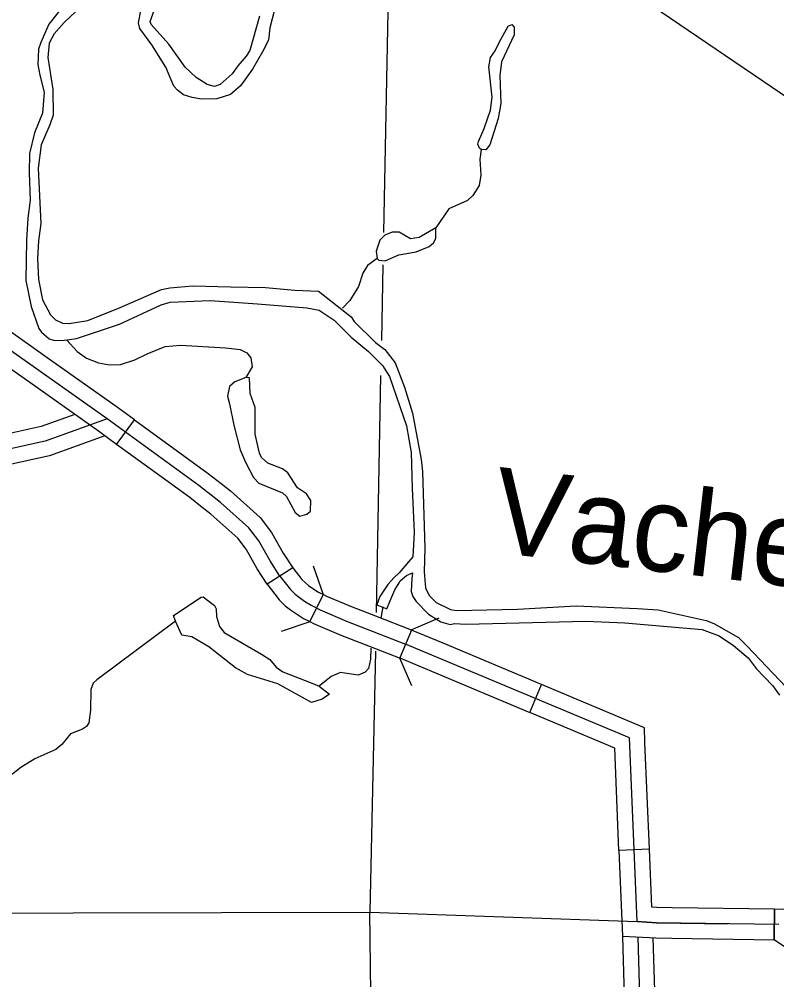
# Model space of a CAD drawing. Extents: x 1370567 to 1373900, y 377514 to 379648.
# Drawn here: x 1372718.7 to 1372825.7, y 378508 to 378643.6 of the extents above; entities that cross this region are included whole.
import ezdxf

# ---------------------------------------------------------------- set-up
doc = ezdxf.new("R2010")
doc.units = 0
doc.layers.add('Default', color=7, linetype='Continuous')

msp = doc.modelspace()

# ---------------------------------------------------------------- linework, layer by layer
at = {"layer": 'Default'}
for p, q in [((1372732.5, 378583.55), (1372735.02, 378587.02)), ((1372757.36, 378566.13), (1372753.75, 378563.82)), ((1372759.76, 378558.56), (1372761.71, 378562.38)), ((1372774.13, 378557.37), (1372772.47, 378553.42)), ((1372790.85, 378545.71), (1372792.51, 378549.66)), ((1372807.72, 378526.42), (1372803.43, 378526.25)), ((1372825.34, 378513.65), (1372825.4, 378517.94)), ((1372825.4, 378517.94), (1372825.34, 378513.65))]:
    msp.add_line(p, q, dxfattribs=at)
for points in [[(1372771.29, 378672.45), (1372771.24, 378668.71), (1372770.17, 378613.49)], [(1372672.19, 378670.81), (1372678.36, 378670.57), (1372771.24, 378668.71), (1372774.23, 378668.55), (1372884.82, 378593.46), (1372883.97, 378551.84), (1372920.73, 378552.22), (1372998.29, 378550.5), (1372998.35, 378531.89)], [(1372755.56, 378564.97), (1372754.18, 378567.13), (1372752.59, 378569.96), (1372751.17, 378571.8), (1372747.19, 378575.36), (1372744.11, 378577.77), (1372731.18, 378587.16), (1372715.23, 378598.45), (1372711.65, 378601.93), (1372708.95, 378605.71), (1372706.94, 378609.58), (1372690.82, 378635.48), (1372684.46, 378645.99), (1372683.05, 378649.48), (1372681.64, 378654.78), (1372678.36, 378670.57)], [(1372754.8, 378644.92), (1372754.11, 378642.4), (1372753.93, 378640.63), (1372753.12, 378638.98), (1372751.69, 378636.55), (1372749.99, 378634.21), (1372748.56, 378632.96), (1372746.64, 378632.34), (1372744.5, 378632.29), (1372743.19, 378632.52), (1372741.93, 378632.93), (1372741.08, 378633.56), (1372740.59, 378634.16), (1372739.46, 378636.82), (1372737.45, 378639.98), (1372735.77, 378642.27), (1372735.57, 378643.1), (1372735.92, 378644.78)], [(1372752.69, 378644.04), (1372751.3, 378639.18), (1372750.81, 378638.36), (1372749.63, 378637.02), (1372748.83, 378635.88), (1372747.11, 378634.37), (1372746.34, 378634.11), (1372745.28, 378634.37), (1372743.71, 378635.38), (1372742.18, 378636.81), (1372739.85, 378640.05), (1372737.4, 378642.86), (1372737.23, 378643.26), (1372737.81, 378644.81)], [(1372724.41, 378644.71), (1372722.95, 378642.91), (1372721.8, 378640.32), (1372721.48, 378639.37), (1372721.36, 378637.2), (1372721.66, 378635.71), (1372722.28, 378633.31), (1372722.04, 378630.34)], [(1372726.76, 378644.67), (1372725.09, 378643.11)], [(1372725.09, 378643.11), (1372723.66, 378641.54), (1372722.97, 378640.23), (1372722.79, 378638.2), (1372723.48, 378633.68), (1372723.56, 378630.07), (1372723.09, 378628.67), (1372721.85, 378625.85), (1372721.41, 378622.56), (1372721.81, 378614.76), (1372721.46, 378612.3), (1372721.33, 378609.81), (1372721.49, 378606.87), (1372722.05, 378604), (1372723.16, 378601.86), (1372723.87, 378601.17), (1372724.84, 378600.68), (1372725.81, 378600.65), (1372728.44, 378601.04), (1372732.99, 378602.88), (1372738.85, 378605.43), (1372740.03, 378605.69), (1372743.25, 378605.96), (1372748.59, 378605.83), (1372753.51, 378605.7), (1372757.68, 378605.34), (1372761.02, 378605.21), (1372765.6, 378601.59), (1372766.03, 378600.91), (1372769.04, 378597.95), (1372770.35, 378596.98), (1372771.83, 378595.11), (1372773.13, 378591.65)], [(1372783.97, 378625.2), (1372783.72, 378625.41), (1372783.5, 378625.97), (1372783.58, 378626.35), (1372784.41, 378628.15), (1372785.28, 378630.75), (1372785.52, 378632.6), (1372785.05, 378636.86), (1372785.28, 378638.18), (1372785.94, 378639.12), (1372786.58, 378640.4), (1372787.76, 378642.63), (1372788.3, 378642.83), (1372788.64, 378642.46), (1372788.61, 378641.37), (1372786.82, 378637.57), (1372786.61, 378635.63), (1372786.74, 378631.71), (1372786.39, 378629.57), (1372785.2, 378625.86), (1372784.63, 378625.17), (1372783.97, 378625.2)], [(1372722.04, 378630.34), (1372720.89, 378627.57), (1372720.19, 378624.65), (1372720.15, 378621.91), (1372720.28, 378618.05), (1372719.96, 378615.53), (1372719.77, 378612.42), (1372719.69, 378606.73), (1372720.42, 378603.04), (1372721.52, 378599.92), (1372721.89, 378599.4), (1372722.97, 378598.48), (1372723.6, 378598.31), (1372724.77, 378598.25), (1372726.83, 378598.53), (1372732.92, 378600.54), (1372738.79, 378603.26), (1372740.07, 378603.66), (1372745.7, 378603.87), (1372752.41, 378603.41), (1372759.38, 378602.85), (1372761.12, 378602.5), (1372763.2, 378601.12), (1372765.62, 378598.71), (1372768.04, 378596.67), (1372770.06, 378594.72), (1372771.02, 378593.14), (1372773.42, 378586.21), (1372774.09, 378582.41), (1372774.25, 378577.38), (1372774.53, 378571.12), (1372774.31, 378567.68), (1372773.72, 378567), (1372772.39, 378565.43)], [(1372783.97, 378625.2), (1372783.77, 378623.86), (1372783.93, 378621.6), (1372783.67, 378620.12), (1372782.81, 378618.69), (1372782.03, 378618.01), (1372779.4, 378616.81), (1372777.59, 378614.13)], [(1372777.59, 378614.13), (1372775.21, 378612.77), (1372774.01, 378612.6), (1372772.39, 378613.52), (1372771.39, 378613.55), (1372770.36, 378613.13), (1372769.67, 378612.42), (1372769.15, 378610.87), (1372769.29, 378609.82), (1372769.52, 378609.59), (1372770.43, 378609.47), (1372772.35, 378610.32), (1372774.81, 378610.77), (1372776.64, 378611.51), (1372777.24, 378612.05), (1372777.58, 378612.62), (1372777.59, 378614.13)], [(1372769.29, 378609.82), (1372767.91, 378608.82), (1372767.25, 378607.76), (1372766.65, 378605.85), (1372765.44, 378603.88), (1372764.41, 378602.8)], [(1372770.08, 378608.9), (1372769.88, 378598.26)], [(1372722.71, 378595.78), (1372716.61, 378600.11), (1372713.28, 378603.33), (1372711.97, 378605.16)], [(1372720.24, 378592.29), (1372713.86, 378596.8), (1372710.02, 378600.52), (1372708.48, 378602.67)], [(1372725.49, 378598.3), (1372726.94, 378596.67), (1372728.25, 378595.75), (1372729.93, 378595.11), (1372731.5, 378594.79), (1372733.04, 378594.87), (1372735.07, 378595.5), (1372736.82, 378596.38), (1372739.34, 378597.4), (1372741.54, 378597.56), (1372747.85, 378597.2), (1372749.96, 378596.96), (1372750.9, 378596.5), (1372751.47, 378595.81), (1372751.66, 378594.52), (1372750.74, 378593.02)], [(1372735.02, 378587.02), (1372732.43, 378588.9), (1372722.71, 378595.78)], [(1372769.78, 378593.32), (1372769.14, 378559.82)], [(1372732.5, 378583.55), (1372729.93, 378585.42), (1372720.24, 378592.29)], [(1372750.74, 378593.02), (1372749.17, 378592.39), (1372748.46, 378591.73), (1372748.16, 378590.39), (1372748.42, 378589.3), (1372749.06, 378586.27), (1372749.96, 378582.81), (1372750.7, 378581.06), (1372751.83, 378578.88), (1372752.57, 378578.11), (1372755.91, 378576.75), (1372756.48, 378576.24), (1372757.72, 378573.95), (1372758.35, 378573.46), (1372759.38, 378573.74), (1372759.89, 378574.17), (1372759.9, 378575.65), (1372759.3, 378576.6), (1372758.05, 378577.43), (1372756.69, 378579.55), (1372755.92, 378580.1), (1372753.84, 378580.94), (1372752.96, 378581.71), (1372752.67, 378582.34), (1372752.08, 378585.03), (1372752.04, 378588.8), (1372751.36, 378590.78), (1372751.26, 378592.95), (1372750.74, 378593.02)], [(1372773.13, 378591.65), (1372774.26, 378587.98), (1372775.52, 378581.46), (1372775.68, 378579.77), (1372776.01, 378568.94), (1372775.91, 378565.56), (1372776.13, 378563.33), (1372776.64, 378562.24), (1372777.61, 378561.27), (1372779.66, 378560.26), (1372780.49, 378560.14), (1372789.09, 378560.29), (1372797.4, 378560.77), (1372806, 378560.43), (1372808.94, 378560.22), (1372815.76, 378558.71), (1372816.81, 378558.27), (1372820.32, 378556.32), (1372821.54, 378555.11), (1372827.03, 378549.29)], [(1372726.59, 378587.79), (1372721.84, 378586.08), (1372716.32, 378584.86)], [(1372731.18, 378587.16), (1372722.43, 378584.02), (1372695.22, 378578), (1372691.04, 378576.52), (1372685.75, 378575.4)], [(1372735.02, 378587.02), (1372745.41, 378579.48), (1372747.24, 378578.04)], [(1372730.86, 378584.77), (1372723.03, 378581.96), (1372717.25, 378580.68)], [(1372744.6, 378574.67), (1372742.82, 378576.06), (1372732.5, 378583.55)], [(1372747.24, 378578.04), (1372748.57, 378577), (1372752.75, 378573.26), (1372754.39, 378571.15), (1372756.02, 378568.23), (1372757.36, 378566.13)], [(1372753.75, 378563.82), (1372752.34, 378566.02), (1372750.8, 378568.78), (1372749.6, 378570.33), (1372745.81, 378573.71), (1372744.6, 378574.67)], [(1372757.36, 378566.13), (1372758.64, 378564.51), (1372759.15, 378564.02), (1372759.58, 378563.67), (1372760.36, 378563.14), (1372761.02, 378562.73), (1372761.71, 378562.38)], [(1372760.27, 378566.45), (1372761.67, 378562.4)], [(1372755.56, 378564.97), (1372757.05, 378563.07), (1372757.73, 378562.41), (1372758.3, 378561.95), (1372759.19, 378561.35), (1372759.96, 378560.86), (1372761.22, 378560.22), (1372764.96, 378558.64), (1372773.3, 378555.39)], [(1372772.39, 378565.43), (1372771.63, 378564.73), (1372771.25, 378564.3), (1372770.79, 378563.79)], [(1372772.54, 378564.3), (1372773.43, 378565.06), (1372774.26, 378565.46), (1372774.2, 378564.65), (1372774.07, 378562.83), (1372774.33, 378562.11), (1372774.78, 378561.39), (1372776.52, 378559.59), (1372778.28, 378558.52), (1372779.6, 378558.17), (1372780.2, 378558.29), (1372781.82, 378558.2), (1372798.73, 378558.62), (1372804.25, 378558.37), (1372815.15, 378557.45), (1372817.58, 378556.53), (1372819.6, 378555.18), (1372821.65, 378553.43), (1372822.79, 378551.93), (1372825.12, 378549.55), (1372826.11, 378548.15)], [(1372753.75, 378563.82), (1372755.45, 378561.64), (1372756.31, 378560.8), (1372757.03, 378560.22), (1372758.02, 378559.55), (1372758.9, 378559), (1372759.76, 378558.56)], [(1372770.79, 378563.79), (1372769.67, 378562.08), (1372769.26, 378560.93), (1372770.65, 378560.34), (1372771.08, 378561.4), (1372771.8, 378563.03), (1372772.38, 378564.01), (1372772.54, 378564.3)], [(1372740.82, 378558.6), (1372740.54, 378559.4), (1372744.44, 378562.02), (1372744.72, 378562.04), (1372746.32, 378560.84), (1372746.54, 378560.35), (1372746.6, 378559.29), (1372747.02, 378557.86), (1372747.7, 378557), (1372752.97, 378553.98), (1372754.14, 378553.23), (1372755.05, 378552.12), (1372755.99, 378551.46), (1372759.95, 378549.93), (1372761.11, 378549.42), (1372762.58, 378548.32), (1372761.54, 378547.6), (1372760.03, 378547.15), (1372755.27, 378549.77), (1372750.99, 378551.07), (1372749.28, 378552.05), (1372745.52, 378555.01), (1372743.1, 378556.42), (1372741.7, 378556.65), (1372740.82, 378558.6)], [(1372761.71, 378562.38), (1372762.12, 378562.17), (1372765.77, 378560.62), (1372769.03, 378559.36)], [(1372769.03, 378559.36), (1372774.08, 378557.39)], [(1372770.08, 378560.63), (1372769.79, 378559.06)], [(1372740.82, 378558.6), (1372729.7, 378550.34), (1372729.21, 378549.86), (1372728.86, 378548.97), (1372728.79, 378546.06), (1372728.56, 378544.26), (1372728.27, 378543.74), (1372727.7, 378543.35), (1372726.01, 378542.72), (1372724.75, 378541.21), (1372723.94, 378540.5), (1372720.97, 378539.17), (1372718.99, 378537.94), (1372716.13, 378535.75)], [(1372759.79, 378558.54), (1372755.74, 378557.15)], [(1372759.76, 378558.56), (1372760.31, 378558.28), (1372764.15, 378556.65), (1372767.47, 378555.36)], [(1372774.1, 378557.38), (1372778.04, 378559.07)], [(1372778.6, 378555.5), (1372774.13, 378557.37)], [(1372767.47, 378555.36), (1372772.53, 378553.4)], [(1372826.01, 378515.79), (1372808.71, 378516.05), (1372805.99, 378516.2), (1372804.92, 378542.13), (1372773.3, 378555.39)], [(1372792.51, 378549.66), (1372778.6, 378555.5)], [(1372768.4, 378554.8), (1372768.36, 378553.27), (1372768.04, 378551.96), (1372767.59, 378551.4), (1372766.6, 378551), (1372764.73, 378551.28)], [(1372769.03, 378554.38), (1372768.24, 378517.56)], [(1372772.47, 378553.42), (1372776.94, 378551.54)], [(1372774.2, 378549.47), (1372772.51, 378553.4)], [(1372764.12, 378551.37), (1372762.77, 378550.8), (1372761.11, 378549.42)], [(1372764.73, 378551.28), (1372764.12, 378551.37)], [(1372776.94, 378551.54), (1372790.85, 378545.71)], [(1372807.1, 378541.5), (1372807.01, 378543.58), (1372792.51, 378549.66)], [(1372802.84, 378540.68), (1372790.85, 378545.71)], [(1372803.43, 378526.25), (1372802.84, 378540.68)], [(1372807.72, 378526.42), (1372807.1, 378541.5)], [(1372803.43, 378526.25), (1372803.93, 378514.17), (1372808.63, 378513.9), (1372810.9, 378513.87)], [(1372810.96, 378518.15), (1372808.78, 378518.19), (1372808.05, 378518.23), (1372807.72, 378526.42)], [(1372663.56, 378517.3), (1372768.24, 378517.56), (1372805.99, 378516.2), (1372808.71, 378516.05), (1372818.85, 378515.89)], [(1372768.96, 378460.21), (1372768.24, 378517.56)], [(1372825.4, 378517.94), (1372810.96, 378518.15)], [(1372826.69, 378517.92), (1372825.4, 378517.94)], [(1372803.93, 378514.17), (1372804.37, 378498.86)], [(1372806.1, 378514), (1372807.48, 378463.97)], [(1372808.23, 378513.93), (1372808.66, 378498.98)], [(1372810.9, 378513.87), (1372825.34, 378513.65)], [(1372832.77, 378508.58), (1372825.34, 378513.65)]]:
    msp.add_lwpolyline(points, dxfattribs=at)

# ---------------------------------------------------------------- texts
msp.add_text('Vache', height=12.069, rotation=353.4491, dxfattribs=at).set_placement((1372785.16, 378568.4))

doc.saveas('drawing.dxf')
